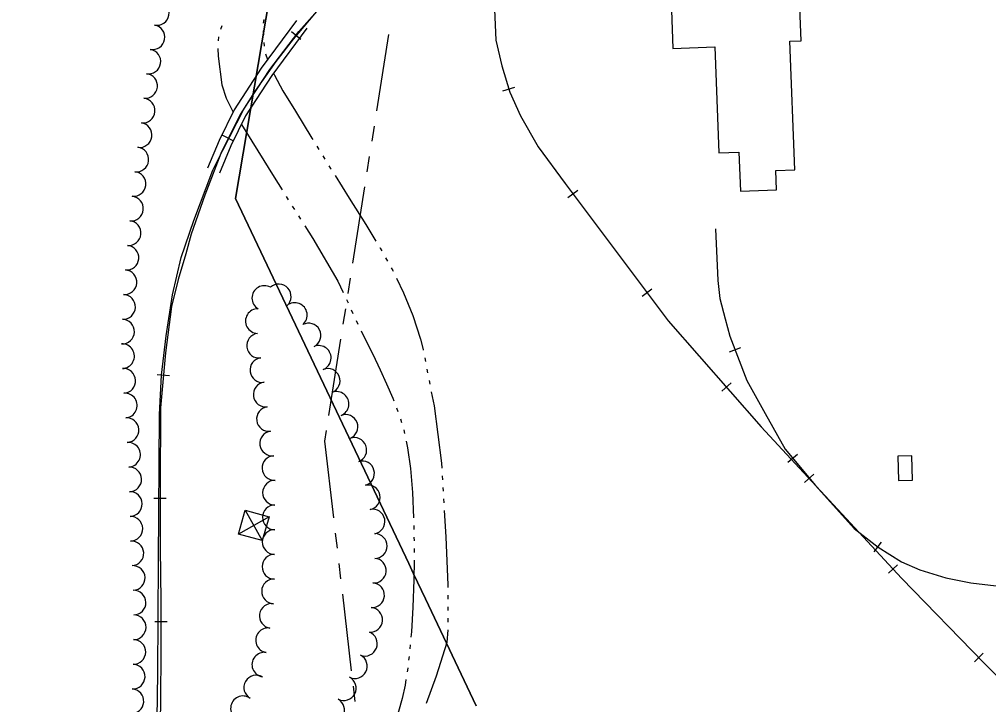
# Model space of a CAD drawing. Extents: x -25029 to 2274964, y -81170 to 687028.
# Drawn here: x -3475 to -2689, y -62897 to -62341 of the extents above; entities that cross this region are included whole.
import ezdxf

# ---------------------------------------------------------------- set-up
doc = ezdxf.new("R2010")
doc.units = 0
for name, color, linetype in [('BLDG', 7, 'Continuous'), ('BRIDGE', 7, 'Continuous'), ('DIVISIONS', 7, 'Continuous'), ('DV_X_Corp_Line', 7, 'Continuous'), ('RD_X_RR_1', 7, 'Continuous'), ('RR', 7, 'Continuous'), ('TRANSPWRLN', 7, 'Continuous'), ('TREES', 7, 'Continuous'), ('WATER', 7, 'Continuous')]:
    doc.layers.add(name, color=color, linetype=linetype)

msp = doc.modelspace()

# ---------------------------------------------------------------- linework, layer by layer
at = {"layer": 'BLDG'}
for points in [[(-2911.32, -62363.73), (-2908.18, -62449.64), (-2891.82, -62449.05), (-2890.66, -62480.71), (-2861.44, -62479.65), (-2862.01, -62463.91), (-2846.63, -62463.35), (-2850.45, -62359.07), (-2841.27, -62358.73), (-2845.61, -62250.87), (-2949.63, -62240.62), (-2945.41, -62364.97)], [(-2751.06, -62714.93), (-2751.7, -62695.04), (-2763.04, -62695.41), (-2762.39, -62715.29)]]:
    msp.add_lwpolyline(points, close=True, dxfattribs=at)
at = {"layer": 'BRIDGE'}
for points in [[(-3250.42, -62342.32), (-3278.86, -62380.84), (-3300.76, -62414.56), (-3312.9, -62439.5), (-3322.39, -62461.94)], [(-3242.07, -62348.49), (-3270.32, -62386.76), (-3291.7, -62419.68), (-3303.44, -62443.8), (-3312.82, -62465.98)]]:
    msp.add_lwpolyline(points, dxfattribs=at)
at = {"layer": 'DIVISIONS'}
for p, q in [((-3175.85, -62353.69), (-3185.55, -62415.44)), ((-3187.48, -62427.79), (-3189.42, -62440.13)), ((-3191.36, -62452.48), (-3193.3, -62464.83)), ((-3195.24, -62477.18), (-3204.93, -62538.92)), ((-3206.87, -62551.27), (-3208.81, -62563.62)), ((-3210.75, -62575.97), (-3212.69, -62588.32)), ((-3214.63, -62600.67), (-3224.32, -62662.41)), ((-3226.26, -62674.76), (-3227.59, -62683.22)), ((-3227.59, -62683.22), (-3220.39, -62745.3)), ((-3218.95, -62757.72), (-3217.51, -62770.14)), ((-3216.07, -62782.55), (-3214.63, -62794.97)), ((-3213.19, -62807.39), (-3205.98, -62869.47)), ((-3204.54, -62881.89), (-3203.1, -62894.3))]:
    msp.add_line(p, q, dxfattribs=at)
at = {"layer": 'DV_X_Corp_Line'}
for p, q in [((-3299.76, -62486.5), (-3167.43, -61700.23)), ((-3299.76, -62486.5), (-3167.43, -61700.23)), ((-3167.43, -61700.23), (-3299.76, -62486.5)), ((-3167.43, -61700.23), (-3299.76, -62486.5)), ((-3159.46, -62782.49), (-3299.76, -62486.5)), ((-3159.46, -62782.49), (-3299.76, -62486.5)), ((-3299.76, -62486.5), (-3159.46, -62782.49)), ((-3299.76, -62486.5), (-3159.46, -62782.49)), ((-3155.55, -62790.73), (-3159.46, -62782.49)), ((-3155.55, -62790.73), (-3159.46, -62782.49)), ((-3159.46, -62782.49), (-3155.55, -62790.73)), ((-3159.46, -62782.49), (-3155.55, -62790.73)), ((-3145.86, -62811.18), (-3155.55, -62790.73)), ((-3145.86, -62811.18), (-3155.55, -62790.73)), ((-3155.55, -62790.73), (-3145.86, -62811.18)), ((-3155.55, -62790.73), (-3145.86, -62811.18)), ((-3104.83, -62897.74), (-3145.86, -62811.18)), ((-3104.83, -62897.74), (-3145.86, -62811.18)), ((-3145.86, -62811.18), (-3104.83, -62897.74)), ((-3145.86, -62811.18), (-3104.83, -62897.74))]:
    msp.add_line(p, q, dxfattribs=at)
at = {"layer": 'RD_X_RR_1'}
for points in [[(-3248.45, -62351.07), (-3228.9, -62329.26), (-3189.22, -62297.69), (-3140.2, -62263.68), (-3103.72, -62232.92), (-3052.92, -62179.26), (-2989.35, -62102.43), (-2881.75, -61966.07)], [(-3310.13, -62447.37), (-3293.03, -62414.13), (-3272, -62381.96), (-3252.87, -62356.95), (-3248.45, -62351.07)], [(-3474.93, -63349.36), (-3428.58, -63244.79), (-3412.81, -63199.18), (-3399.44, -63161.97), (-3387.01, -63115.38), (-3377.66, -63070.77), (-3370.06, -63027.85), (-3365.92, -62992.22), (-3364.16, -62963.51), (-3362.67, -62871.29), (-3362.15, -62780.62), (-3361.43, -62661.68), (-3359.77, -62629.76), (-3356.01, -62597.88), (-3350.74, -62564.61), (-3343.79, -62534.33), (-3333.57, -62504.26), (-3318.11, -62463.65), (-3310.13, -62447.37)]]:
    msp.add_lwpolyline(points, dxfattribs=at)
at = {"layer": 'RR'}
for p, q in [((-3246.76, -62357.77), (-3254.44, -62351.36)), ((-3083.02, -62399.37), (-3073.48, -62396.39)), ((-3301.02, -62440.03), (-3309.99, -62435.6)), ((-3030.35, -62485.86), (-3022.35, -62479.86)), ((-2970.33, -62565.85), (-2962.33, -62559.85)), ((-2899.56, -62610.91), (-2890.22, -62607.34)), ((-3363.14, -62629.1), (-3353.18, -62629.96)), ((-2905.75, -62642.63), (-2898.25, -62636.03)), ((-2852.11, -62700.35), (-2844.48, -62693.89)), ((-2838.57, -62716.86), (-2831.23, -62710.07)), ((-3365.85, -62729.42), (-3355.85, -62729.44)), ((-2782.37, -62772.97), (-2776.2, -62765.1)), ((-2770.67, -62790.27), (-2763.33, -62783.48)), ((-3365.19, -62829.42), (-3355.19, -62829.43)), ((-2701.03, -62862.21), (-2693.86, -62855.24))]:
    msp.add_line(p, q, dxfattribs=at)
for points in [[(-3004.53, -62120.65), (-3060.21, -62206.85), (-3074.89, -62240.03), (-3086.7, -62282.03), (-3089.76, -62307.11), (-3090.03, -62333.44), (-3088.71, -62358.19), (-3084.09, -62379.12), (-3077.49, -62400.33), (-3068.75, -62419.61), (-3054.48, -62444.56), (-3032.73, -62474.36), (-2949.24, -62585.62), (-2873.68, -62671.54), (-2760.16, -62794.27), (-2693.39, -62862.88), (-2668.15, -62887.98)], [(-3231.55, -62331.76), (-3253.01, -62357.45), (-3267, -62375.48), (-3283.8, -62399.29), (-3295.9, -62418.37), (-3311.6, -62450.16), (-3324.74, -62483.74), (-3335.73, -62515.4), (-3339.98, -62531.5), (-3346.34, -62552.18), (-3351.58, -62574.14), (-3356.62, -62611.58), (-3360.48, -62656.38), (-3360.83, -62720.64), (-3360.94, -62769.94), (-3360.17, -62812.62), (-3360.23, -62858.13), (-3360.69, -62888.91), (-3360.89, -62915.02)], [(-2910.78, -62511.11), (-2909, -62552.95), (-2907.18, -62567.6), (-2903, -62584.15), (-2899.12, -62598.09), (-2885.32, -62634.12), (-2870.67, -62660.82), (-2854.43, -62689.88), (-2829.7, -62719.09), (-2798.53, -62753.96), (-2779.04, -62769.23), (-2759.97, -62781), (-2745.21, -62787.51), (-2724.2, -62793.96), (-2704.02, -62798.14), (-2669.58, -62802.15)]]:
    msp.add_lwpolyline(points, dxfattribs=at)
at = {"layer": 'TRANSPWRLN'}
for p, q in [((-3291.98, -62739.16), (-3278.07, -62763.86)), ((-3272.47, -62744.61), (-3297.43, -62758.66))]:
    msp.add_line(p, q, dxfattribs=at)
msp.add_lwpolyline([(-3272.47, -62744.61), (-3278.07, -62763.86), (-3297.43, -62758.66), (-3291.98, -62739.16), (-3272.47, -62744.61)], dxfattribs=at)
at = {"layer": 'TREES'}
for centre, start, end in [((-3363.55, -62336.16), 259.89744, 79.89744), ((-3367.06, -62355.85), 259.89744, 79.89744), ((-3370.41, -62375.57), 260.83431, 80.83431), ((-3373.02, -62395.39), 264.15516, 84.15516), ((-3375.01, -62415.29), 264.4048, 84.4048), ((-3377.48, -62435.13), 261.41146, 81.41146), ((-3380.15, -62454.95), 263.28416, 83.28416), ((-3382.42, -62474.82), 263.65304, 83.65304), ((-3384.47, -62494.72), 264.61007, 84.61007), ((-3386.33, -62514.63), 264.67652, 84.67652), ((-3388.13, -62534.55), 264.98693, 84.98693), ((-3389.75, -62554.48), 265.74892, 85.74892), ((-3276.44, -62567.25), 60.31968, 240.31968), ((-3264.77, -62565.98), 312.17086, 132.17086), ((-3390.93, -62574.44), 267.47752, 87.47752), ((-3251.69, -62581.1), 309.54192, 129.54192), ((-3281.68, -62585.94), 88.30594, 268.30594), ((-3391.73, -62594.43), 267.93933, 87.93933), ((-3240.63, -62597.64), 298.02888, 118.02888), ((-3280.66, -62605.84), 97.60173, 277.60173), ((-3391.71, -62614.41), 272.15689, 92.15689), ((-3232.32, -62615.79), 291.16647, 111.16648), ((-3278.01, -62625.67), 97.60174, 277.60174), ((-3390.75, -62634.39), 273.3775, 93.3775), ((-3225.09, -62634.44), 291.16647, 111.16647), ((-3275.36, -62645.49), 97.60173, 277.60173), ((-3389.45, -62654.35), 274.05429, 94.05429), ((-3217.87, -62653.09), 291.16647, 111.16648), ((-3272.72, -62665.32), 97.60173, 277.60173), ((-3210.65, -62671.74), 291.16647, 111.16647), ((-3388.11, -62674.3), 273.65586, 93.65586), ((-3270.07, -62685.14), 97.60173, 277.60173), ((-3386.86, -62694.26), 273.49136, 93.49136), ((-3203.5, -62690.42), 290.74835, 110.74835), ((-3268.23, -62705.04), 92.99161, 272.99161), ((-3197.23, -62709.39), 285.79817, 105.79817), ((-3385.93, -62714.24), 271.84516, 91.84516), ((-3267.78, -62725.03), 89.57299, 269.57299), ((-3385.4, -62734.23), 271.19108, 91.19108), ((-3192.58, -62728.83), 281.11837, 101.11837), ((-3267.93, -62745.03), 89.57298, 269.57298), ((-3188.72, -62748.45), 281.11837, 101.11837), ((-3385, -62754.23), 271.08967, 91.08967), ((-3268.08, -62765.02), 89.57299, 269.57299), ((-3186.88, -62768.26), 269.53046, 89.53046), ((-3384.18, -62774.21), 273.62083, 93.62083), ((-3268.23, -62785.02), 89.57298, 269.57298), ((-3187.69, -62788.24), 265.83711, 85.83711), ((-3383.09, -62794.18), 272.61224, 92.61224), ((-3268.59, -62805.02), 88.359, 268.359), ((-3189.14, -62808.18), 265.83711, 85.83711), ((-3382.42, -62814.16), 271.21612, 91.21612), ((-3270.39, -62824.9), 81.28875, 261.28875), ((-3190.59, -62828.13), 265.83711, 85.83711), ((-3382.31, -62834.16), 269.44303, 89.44303), ((-3273.42, -62844.67), 81.28874, 261.28874), ((-3194.9, -62847.44), 248.99133, 68.99133), ((-3382.57, -62854.16), 269.05524, 89.05524), ((-3276.46, -62864.44), 81.19799, 261.19799), ((-3203.01, -62865.7), 243.12728, 63.12728), ((-3383.12, -62874.15), 267.83051, 87.83051), ((-3282.99, -62882.98), 60.02962, 240.02962), ((-3212.05, -62883.54), 243.12728, 63.12728), ((-3384.13, -62894.12), 266.35377, 86.35377), ((-3293.73, -62899.83), 54.90096, 234.90096), ((-3221.51, -62901.15), 240.3599, 60.3599)]:
    msp.add_arc(centre, 10, start, end, dxfattribs=at)
at = {"layer": 'WATER'}
for p, q in [((-3310.83, -62346.68), (-3311.91, -62349.62)), ((-3276.95, -62341.36), (-3277.39, -62344.45)), ((-3313.58, -62355.6), (-3313.97, -62358.7)), ((-3277.32, -62350.69), (-3277.21, -62353.82)), ((-3276.78, -62360.05), (-3276.54, -62363.17)), ((-3275.51, -62369.28), (-3273.78, -62373.95)), ((-3233.91, -62444.06), (-3232.26, -62446.71)), ((-3228.97, -62452.03), (-3227.33, -62454.68)), ((-3258.73, -62484.86), (-3257.07, -62487.51)), ((-3253.74, -62492.79), (-3252.07, -62495.44)), ((-3248.74, -62500.72), (-3247.07, -62503.37)), ((-3178.21, -62534.53), (-3176.69, -62537.26)), ((-3209.93, -62568.43), (-3208.62, -62571.27)), ((-3206.01, -62576.94), (-3204.7, -62579.78)), ((-3202.08, -62585.46), (-3200.78, -62588.3)), ((-3146.49, -62615.66), (-3145.89, -62618.72)), ((-3144.7, -62624.86), (-3144.1, -62627.93)), ((-3142.91, -62634.06), (-3142.31, -62637.13)), ((-3169.26, -62656.31), (-3168.14, -62659.23)), ((-3166.2, -62665.17), (-3165.28, -62668.15)), ((-3163.47, -62674.13), (-3162.81, -62677.19)), ((-3132.23, -62711.39), (-3132.05, -62714.51)), ((-3131.69, -62720.75), (-3131.51, -62723.87)), ((-3131.15, -62730.11), (-3130.96, -62733.23)), ((-3155.34, -62751.68), (-3155.29, -62754.8)), ((-3155.18, -62761.05), (-3155.13, -62764.17)), ((-3127.62, -62808.14), (-3127.62, -62811.27)), ((-3127.62, -62817.52), (-3127.62, -62820.64)), ((-3127.62, -62826.89), (-3127.62, -62830.02)), ((-3158.23, -62848.45), (-3158.5, -62851.56)), ((-3159.14, -62857.78), (-3159.51, -62860.88))]:
    msp.add_line(p, q, dxfattribs=at)
for points in [[(-3314.15, -62364.93), (-3313.82, -62371.2), (-3310.78, -62394.51), (-3307.23, -62405.15), (-3301.72, -62416.53)], [(-3268.99, -62384.96), (-3268.32, -62386.5), (-3261.33, -62399.15), (-3251.24, -62415.88), (-3237.87, -62437.65), (-3237.19, -62438.74)], [(-3294.99, -62426.45), (-3268.53, -62469.32), (-3262.07, -62479.57)], [(-3224.04, -62460), (-3222.7, -62462.16), (-3222.39, -62462.65)], [(-3219.08, -62467.96), (-3207.62, -62486.31), (-3194.18, -62507.72), (-3186.07, -62521.02)], [(-3243.74, -62508.66), (-3237.15, -62519.11), (-3216.75, -62553.62), (-3212.54, -62562.75)], [(-3182.81, -62526.36), (-3182.51, -62526.86), (-3181.27, -62529.08)], [(-3173.63, -62542.71), (-3172.39, -62544.93), (-3172.14, -62545.45)], [(-3169.41, -62551.07), (-3163.63, -62562.97), (-3156.15, -62581.44), (-3149.89, -62600.66), (-3147.81, -62608.84), (-3147.68, -62609.52)], [(-3198.09, -62593.94), (-3196.25, -62597.4), (-3188.58, -62612.63), (-3182.54, -62625.32), (-3177.33, -62636.86), (-3172.3, -62648.46), (-3171.52, -62650.48)], [(-3141.12, -62643.26), (-3138.91, -62654.63), (-3132.83, -62701.05), (-3132.59, -62705.15)], [(-3161.49, -62683.3), (-3160.35, -62688.57), (-3158.03, -62705.35), (-3156.42, -62724.9), (-3155.5, -62745.43)], [(-3130.6, -62739.47), (-3129.36, -62760.91), (-3127.62, -62799.95), (-3127.62, -62801.89)], [(-3155.02, -62770.42), (-3155, -62771.73), (-3155.02, -62773.55)], [(-3155.07, -62779.8), (-3155.2, -62795.73), (-3156.01, -62817.93), (-3157.27, -62837.71), (-3157.67, -62842.22)], [(-3127.74, -62836.26), (-3128.49, -62846.36), (-3137.17, -62873.69), (-3145.32, -62895.94)], [(-3160.23, -62867.09), (-3160.45, -62868.93), (-3160.65, -62870.19)], [(-3161.63, -62876.36), (-3162.37, -62880.97), (-3164.72, -62891.8), (-3167.68, -62902.3), (-3171.37, -62913.01), (-3175.9, -62924.38), (-3180.83, -62935.62)]]:
    msp.add_lwpolyline(points, dxfattribs=at)

doc.saveas('drawing.dxf')
